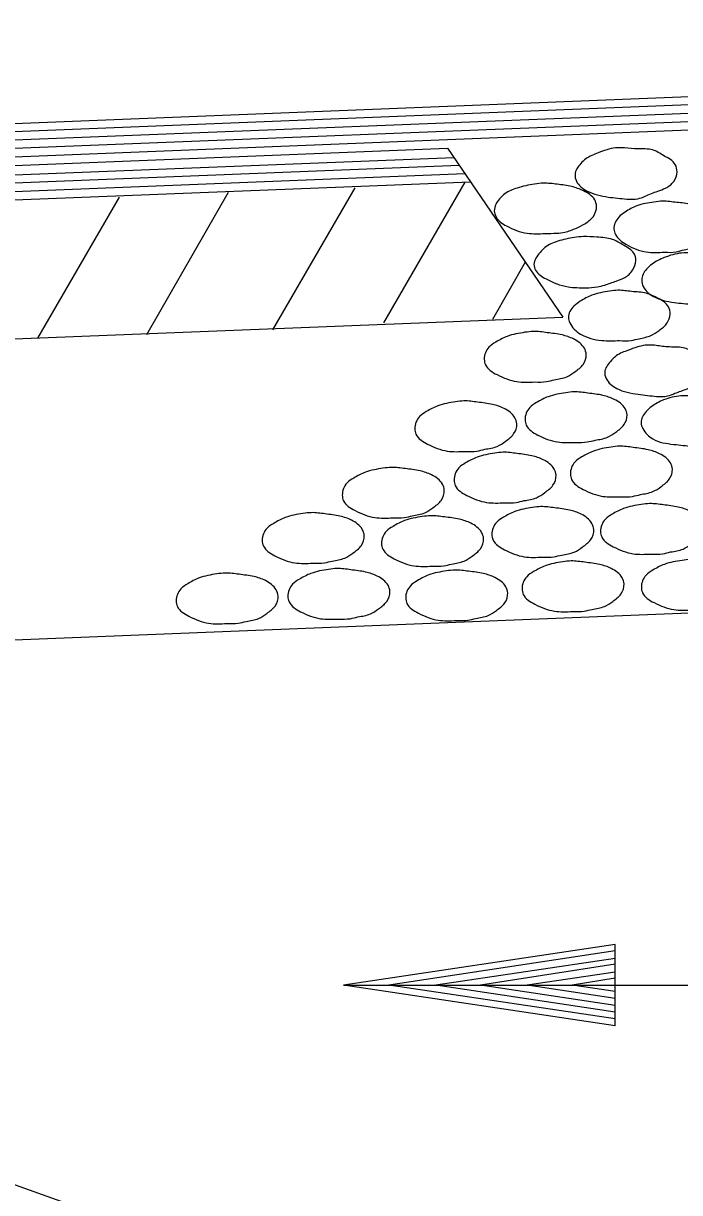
# Model space of a CAD drawing. Extents: x 634177 to 635904, y 289936 to 290970.
# Drawn here: x 635732.42 to 635735.46, y 290607.56 to 290612.98 of the extents above; entities that cross this region are included whole.
import ezdxf

# ---------------------------------------------------------------- set-up
doc = ezdxf.new("R2010")
doc.units = 0
doc.layers.add('R_Draft', color=7, linetype='Continuous')

msp = doc.modelspace()

# ---------------------------------------------------------------- linework, layer by layer
at = {"layer": 'R_Draft'}
for p, q in [((635679.808, 290610.3809), (635744.0617, 290612.9441)), ((635679.8833, 290610.4165), (635743.9929, 290612.9781)), ((635679.7231, 290610.3364), (635744.1369, 290612.9077)), ((635679.5557, 290610.2531), (635744.2809, 290612.8349)), ((635679.6398, 290610.2968), (635744.2081, 290612.8713)), ((635689.4381, 290610.6058), (635734.3831, 290612.3998)), ((635734.3831, 290612.3998), (635734.9173, 290611.6184)), ((635689.4114, 290610.5653), (635734.4122, 290612.3573)), ((635689.3629, 290610.4853), (635734.4632, 290612.2833)), ((635689.3872, 290610.5265), (635734.4373, 290612.3213)), ((635689.3354, 290610.4481), (635734.489, 290612.2445)), ((635734.464, 290612.2429), (635734.087, 290611.5909)), ((635732.8633, 290612.1741), (635732.4847, 290611.5198)), ((635733.3672, 290612.1952), (635732.9903, 290611.5359)), ((635733.9536, 290612.217), (635733.5734, 290611.5594)), ((635734.743, 290611.8724), (635734.5918, 290611.6063)), ((635688.9229, 290609.788), (635734.9177, 290611.6184)), ((635723.7417, 290609.7798), (635735.8463, 290610.262)), ((635735.1593, 290608.7133), (635733.9016, 290608.5241)), ((635735.1593, 290608.3364), (635735.1593, 290608.7133)), ((635735.1593, 290608.6834), (635734.111, 290608.5241)), ((635729.5025, 290608.6241), (635746.8862, 290602.4381)), ((635735.1593, 290608.6486), (635734.3294, 290608.5241)), ((635735.1593, 290608.6211), (635734.5365, 290608.5241)), ((635735.1593, 290608.5847), (635734.7516, 290608.5241)), ((635735.1593, 290608.5572), (635734.9611, 290608.5241)), ((635733.9016, 290608.5241), (635737.791, 290608.5241)), ((635735.1593, 290608.3364), (635733.9016, 290608.5241)), ((635735.1593, 290608.3688), (635734.111, 290608.5241)), ((635735.1593, 290608.3995), (635734.3294, 290608.5241)), ((635735.1593, 290608.431), (635734.5365, 290608.5241)), ((635735.1593, 290608.4626), (635734.7516, 290608.5241)), ((635735.1593, 290608.4957), (635734.9611, 290608.5241))]:
    msp.add_line(p, q, dxfattribs=at)
for points in [[(635735.213, 290612.1644), (635735.1264, 290612.1741), (635735.0302, 290612.2016), (635734.98, 290612.2477), (635734.9735, 290612.2777), (635735.0002, 290612.3294), (635735.0237, 290612.3504), (635735.0811, 290612.3788), (635735.1604, 290612.4014), (635735.2024, 290612.4014), (635735.2639, 290612.3966), (635735.3327, 290612.3925), (635735.3852, 290612.365), (635735.4378, 290612.3246), (635735.4459, 290612.2906), (635735.4305, 290612.2461), (635735.3925, 290612.2154), (635735.3569, 290612.2016), (635735.2979, 290612.1774), (635735.2639, 290612.166), (635735.213, 290612.1644)], [(635734.8344, 290612.0051), (635734.7519, 290612.0067), (635734.6565, 290612.0399), (635734.6079, 290612.0819), (635734.5999, 290612.1102), (635734.6241, 290612.166), (635734.6492, 290612.1895), (635734.705, 290612.2154), (635734.7859, 290612.234), (635734.8271, 290612.238), (635734.891, 290612.2332), (635734.9582, 290612.2227), (635735.0124, 290612.2024), (635735.0649, 290612.1612), (635735.073, 290612.1321), (635735.0569, 290612.0827), (635735.0188, 290612.0504), (635734.98, 290612.0301), (635734.9258, 290612.0115), (635734.8886, 290612.0067), (635734.8344, 290612.0051)], [(635735.3885, 290611.9185), (635735.3035, 290611.9201), (635735.2113, 290611.9541), (635735.1612, 290612.0002), (635735.1539, 290612.0253), (635735.1766, 290612.0811), (635735.2057, 290612.1046), (635735.2591, 290612.1329), (635735.3391, 290612.1507), (635735.3796, 290612.1547), (635735.4443, 290612.149), (635735.5122, 290612.1393), (635735.564, 290612.1175), (635735.6198, 290612.0763), (635735.6263, 290612.0455), (635735.6117, 290612.0018), (635735.5713, 290611.9662), (635735.5349, 290611.9444), (635735.4791, 290611.9299), (635735.4411, 290611.9201), (635735.3885, 290611.9185)], [(635735.0237, 290611.7535), (635734.9412, 290611.7584), (635734.8393, 290611.7948), (635734.7907, 290611.8352), (635734.7835, 290611.8619), (635734.8118, 290611.9169), (635734.8344, 290611.9404), (635734.8935, 290611.9695), (635734.9703, 290611.9865), (635735.0124, 290611.9905), (635735.0746, 290611.9881), (635735.1466, 290611.9776), (635735.1984, 290611.9509), (635735.2461, 290611.9137), (635735.255, 290611.8797), (635735.2396, 290611.8352), (635735.2041, 290611.8012), (635735.1644, 290611.7851), (635735.111, 290611.7665), (635735.0771, 290611.7584), (635735.0237, 290611.7535)], [(635735.5195, 290611.6775), (635735.433, 290611.6856), (635735.3367, 290611.7139), (635735.289, 290611.76), (635735.2825, 290611.7891), (635735.3044, 290611.8401), (635735.3302, 290611.8635), (635735.3869, 290611.8935), (635735.4669, 290611.9145), (635735.5074, 290611.9145), (635735.5697, 290611.9104), (635735.6384, 290611.9056), (635735.6934, 290611.8781), (635735.746, 290611.8368), (635735.7533, 290611.8045), (635735.7387, 290611.7576), (635735.6991, 290611.7293), (635735.6627, 290611.7123), (635735.6061, 290611.6896), (635735.5697, 290611.6791), (635735.5195, 290611.6775)], [(635735.1798, 290611.5093), (635735.0973, 290611.5101), (635734.9994, 290611.5392), (635734.9493, 290611.5918), (635734.9428, 290611.616), (635734.9687, 290611.6694), (635734.9978, 290611.6912), (635735.052, 290611.7196), (635735.1337, 290611.7382), (635735.1725, 290611.7422), (635735.2356, 290611.7365), (635735.3027, 290611.7284), (635735.3594, 290611.7042), (635735.4063, 290611.6662), (635735.4136, 290611.6322), (635735.3998, 290611.5909), (635735.3626, 290611.5562), (635735.3246, 290611.5327), (635735.2704, 290611.5181), (635735.2332, 290611.5101), (635735.1798, 290611.5093)], [(635734.7879, 290611.3178), (635734.7038, 290611.3194), (635734.6124, 290611.3517), (635734.559, 290611.397), (635734.5533, 290611.4229), (635734.5752, 290611.4787), (635734.6067, 290611.5022), (635734.6601, 290611.5289), (635734.7418, 290611.5475), (635734.7806, 290611.5515), (635734.8445, 290611.5459), (635734.9133, 290611.5353), (635734.9666, 290611.5167), (635735.0168, 290611.4739), (635735.0257, 290611.4456), (635735.0111, 290611.3986), (635734.9731, 290611.3647), (635734.9351, 290611.3412), (635734.8777, 290611.3275), (635734.8413, 290611.3194), (635734.7879, 290611.3178)], [(635735.3513, 290611.2504), (635735.2663, 290611.2609), (635735.1669, 290611.2876), (635735.1175, 290611.3337), (635735.111, 290611.3637), (635735.1377, 290611.413), (635735.1644, 290611.4389), (635735.221, 290611.4648), (635735.2987, 290611.4874), (635735.3408, 290611.4874), (635735.4022, 290611.4801), (635735.4742, 290611.4761), (635735.526, 290611.4543), (635735.5729, 290611.409), (635735.5818, 290611.3782), (635735.5656, 290611.3321), (635735.5292, 290611.3038), (635735.4928, 290611.286), (635735.4362, 290611.265), (635735.4022, 290611.2528), (635735.3513, 290611.2504)], [(635734.9767, 290611.038), (635734.8926, 290611.0397), (635734.8012, 290611.072), (635734.7478, 290611.1173), (635734.7421, 290611.1432), (635734.764, 290611.199), (635734.7955, 290611.2225), (635734.8489, 290611.2492), (635734.9306, 290611.2678), (635734.9694, 290611.2718), (635735.0333, 290611.2661), (635735.1021, 290611.2556), (635735.1554, 290611.237), (635735.2056, 290611.1942), (635735.2145, 290611.1658), (635735.1999, 290611.1189), (635735.1619, 290611.085), (635735.1239, 290611.0615), (635735.0665, 290611.0478), (635735.0301, 290611.0397), (635734.9767, 290611.038)], [(635735.5163, 290611.0199), (635735.4305, 290611.0288), (635735.3335, 290611.0539), (635735.2874, 290611.1016), (635735.2793, 290611.1291), (635735.3027, 290611.1809), (635735.3286, 290611.2043), (635735.3836, 290611.2342), (635735.4637, 290611.2528), (635735.5049, 290611.2528), (635735.5672, 290611.2488), (635735.6368, 290611.2448), (635735.6926, 290611.2205), (635735.7427, 290611.176), (635735.7508, 290611.1437), (635735.7363, 290611.0992), (635735.6958, 290611.0684), (635735.6594, 290611.0523), (635735.6028, 290611.032), (635735.5672, 290611.0215), (635735.5163, 290611.0199)], [(635734.4662, 290610.9961), (635734.3821, 290610.9977), (635734.2907, 290611.0301), (635734.2373, 290611.0754), (635734.2316, 290611.1012), (635734.2535, 290611.157), (635734.285, 290611.1805), (635734.3384, 290611.2072), (635734.4201, 290611.2258), (635734.4589, 290611.2298), (635734.5228, 290611.2242), (635734.5916, 290611.2137), (635734.645, 290611.1951), (635734.6951, 290611.1522), (635734.704, 290611.1239), (635734.6895, 290611.077), (635734.6514, 290611.043), (635734.6134, 290611.0195), (635734.556, 290611.0058), (635734.5196, 290610.9977), (635734.4662, 290610.9961)], [(635734.648, 290610.7583), (635734.5639, 290610.7599), (635734.4725, 290610.7923), (635734.4191, 290610.8376), (635734.4135, 290610.8635), (635734.4353, 290610.9193), (635734.4668, 290610.9427), (635734.5202, 290610.9694), (635734.6019, 290610.988), (635734.6407, 290610.9921), (635734.7046, 290610.9864), (635734.7734, 290610.9759), (635734.8268, 290610.9573), (635734.8769, 290610.9144), (635734.8858, 290610.8861), (635734.8713, 290610.8392), (635734.8332, 290610.8052), (635734.7952, 290610.7818), (635734.7378, 290610.768), (635734.7014, 290610.7599), (635734.648, 290610.7583)], [(635735.1865, 290610.7863), (635735.1024, 290610.7879), (635735.011, 290610.8203), (635734.9576, 290610.8656), (635734.9519, 290610.8915), (635734.9737, 290610.9473), (635735.0053, 290610.9707), (635735.0587, 290610.9974), (635735.1404, 290611.016), (635735.1792, 290611.0201), (635735.2431, 290611.0144), (635735.3118, 290611.0039), (635735.3652, 290610.9853), (635735.4154, 290610.9424), (635735.4243, 290610.9141), (635735.4097, 290610.8672), (635735.3717, 290610.8332), (635735.3337, 290610.8098), (635735.2763, 290610.796), (635735.2399, 290610.7879), (635735.1865, 290610.7863)], [(635734.1306, 290610.6884), (635734.0464, 290610.69), (635733.955, 290610.7224), (635733.9016, 290610.7677), (635733.896, 290610.7936), (635733.9178, 290610.8494), (635733.9494, 290610.8728), (635734.0028, 290610.8995), (635734.0844, 290610.9181), (635734.1233, 290610.9222), (635734.1872, 290610.9165), (635734.2559, 290610.906), (635734.3093, 290610.8874), (635734.3595, 290610.8445), (635734.3684, 290610.8162), (635734.3538, 290610.7693), (635734.3158, 290610.7353), (635734.2778, 290610.7119), (635734.2203, 290610.6981), (635734.1839, 290610.69), (635734.1306, 290610.6884)], [(635733.7599, 290610.4786), (635733.6758, 290610.4802), (635733.5844, 290610.5126), (635733.531, 290610.5579), (635733.5254, 290610.5838), (635733.5472, 290610.6396), (635733.5787, 290610.663), (635733.6321, 290610.6897), (635733.7138, 290610.7083), (635733.7527, 290610.7124), (635733.8165, 290610.7067), (635733.8853, 290610.6962), (635733.9387, 290610.6776), (635733.9888, 290610.6347), (635733.9977, 290610.6064), (635733.9832, 290610.5595), (635733.9452, 290610.5255), (635733.9071, 290610.5021), (635733.8497, 290610.4883), (635733.8133, 290610.4802), (635733.7599, 290610.4786)], [(635734.8228, 290610.5066), (635734.7387, 290610.5082), (635734.6473, 290610.5406), (635734.5939, 290610.5859), (635734.5883, 290610.6117), (635734.6101, 290610.6675), (635734.6417, 290610.691), (635734.695, 290610.7177), (635734.7767, 290610.7363), (635734.8156, 290610.7403), (635734.8795, 290610.7347), (635734.9482, 290610.7242), (635735.0016, 290610.7056), (635735.0517, 290610.6627), (635735.0606, 290610.6344), (635735.0461, 290610.5875), (635735.0081, 290610.5535), (635734.9701, 290610.53), (635734.9126, 290610.5163), (635734.8762, 290610.5082), (635734.8228, 290610.5066)], [(635735.3263, 290610.5206), (635735.2422, 290610.5222), (635735.1508, 290610.5545), (635735.0974, 290610.5998), (635735.0918, 290610.6257), (635735.1136, 290610.6815), (635735.1452, 290610.705), (635735.1985, 290610.7317), (635735.2802, 290610.7503), (635735.3191, 290610.7543), (635735.383, 290610.7487), (635735.4517, 290610.7382), (635735.5051, 290610.7195), (635735.5552, 290610.6767), (635735.5641, 290610.6484), (635735.5496, 290610.6015), (635735.5116, 290610.5675), (635735.4735, 290610.544), (635735.4161, 290610.5303), (635735.3797, 290610.5222), (635735.3263, 290610.5206)], [(635734.3124, 290610.4646), (635734.2282, 290610.4662), (635734.1368, 290610.4986), (635734.0835, 290610.5439), (635734.0778, 290610.5698), (635734.0996, 290610.6256), (635734.1312, 290610.649), (635734.1846, 290610.6757), (635734.2663, 290610.6943), (635734.3051, 290610.6984), (635734.369, 290610.6927), (635734.4377, 290610.6822), (635734.4911, 290610.6636), (635734.5413, 290610.6207), (635734.5502, 290610.5924), (635734.5356, 290610.5455), (635734.4976, 290610.5115), (635734.4596, 290610.4881), (635734.4021, 290610.4743), (635734.3658, 290610.4662), (635734.3124, 290610.4646)], [(635735.5151, 290610.2618), (635735.431, 290610.2635), (635735.3396, 290610.2958), (635735.2862, 290610.3411), (635735.2806, 290610.367), (635735.3024, 290610.4228), (635735.334, 290610.4463), (635735.3873, 290610.4729), (635735.469, 290610.4915), (635735.5079, 290610.4956), (635735.5718, 290610.4899), (635735.6405, 290610.4794), (635735.6939, 290610.4608), (635735.744, 290610.4179), (635735.7529, 290610.3896), (635735.7384, 290610.3427), (635735.7004, 290610.3087), (635735.6623, 290610.2853), (635735.6049, 290610.2715), (635735.5685, 290610.2635), (635735.5151, 290610.2618)], [(635733.8788, 290610.2199), (635733.7947, 290610.2215), (635733.7033, 290610.2539), (635733.6499, 290610.2991), (635733.6442, 290610.325), (635733.6661, 290610.3808), (635733.6976, 290610.4043), (635733.751, 290610.431), (635733.8327, 290610.4496), (635733.8715, 290610.4536), (635733.9354, 290610.448), (635734.0042, 290610.4375), (635734.0576, 290610.4189), (635734.1077, 290610.376), (635734.1166, 290610.3477), (635734.102, 290610.3008), (635734.064, 290610.2668), (635734.026, 290610.2433), (635733.9686, 290610.2296), (635733.9322, 290610.2215), (635733.8788, 290610.2199)], [(635734.4243, 290610.2129), (635734.3401, 290610.2145), (635734.2487, 290610.2469), (635734.1954, 290610.2922), (635734.1897, 290610.318), (635734.2115, 290610.3738), (635734.2431, 290610.3973), (635734.2965, 290610.424), (635734.3781, 290610.4426), (635734.417, 290610.4466), (635734.4809, 290610.441), (635734.5496, 290610.4305), (635734.603, 290610.4119), (635734.6532, 290610.369), (635734.6621, 290610.3407), (635734.6475, 290610.2938), (635734.6095, 290610.2598), (635734.5715, 290610.2363), (635734.514, 290610.2226), (635734.4776, 290610.2145), (635734.4243, 290610.2129)], [(635734.9627, 290610.2548), (635734.8786, 290610.2565), (635734.7872, 290610.2888), (635734.7338, 290610.3341), (635734.7281, 290610.36), (635734.75, 290610.4158), (635734.7815, 290610.4393), (635734.8349, 290610.466), (635734.9166, 290610.4846), (635734.9554, 290610.4886), (635735.0193, 290610.4829), (635735.0881, 290610.4724), (635735.1415, 290610.4538), (635735.1916, 290610.411), (635735.2005, 290610.3826), (635735.1859, 290610.3357), (635735.1479, 290610.3018), (635735.1099, 290610.2783), (635735.0525, 290610.2645), (635735.0161, 290610.2565), (635734.9627, 290610.2548)], [(635733.3613, 290610.1989), (635733.2772, 290610.2005), (635733.1858, 290610.2329), (635733.1324, 290610.2782), (635733.1268, 290610.3041), (635733.1486, 290610.3599), (635733.1802, 290610.3833), (635733.2335, 290610.41), (635733.3152, 290610.4286), (635733.3541, 290610.4327), (635733.418, 290610.427), (635733.4867, 290610.4165), (635733.5401, 290610.3979), (635733.5902, 290610.355), (635733.5991, 290610.3267), (635733.5846, 290610.2798), (635733.5466, 290610.2458), (635733.5085, 290610.2224), (635733.4511, 290610.2086), (635733.4147, 290610.2005), (635733.3613, 290610.1989)]]:
    msp.add_spline(points, degree=3, dxfattribs=at)

doc.saveas('drawing.dxf')
